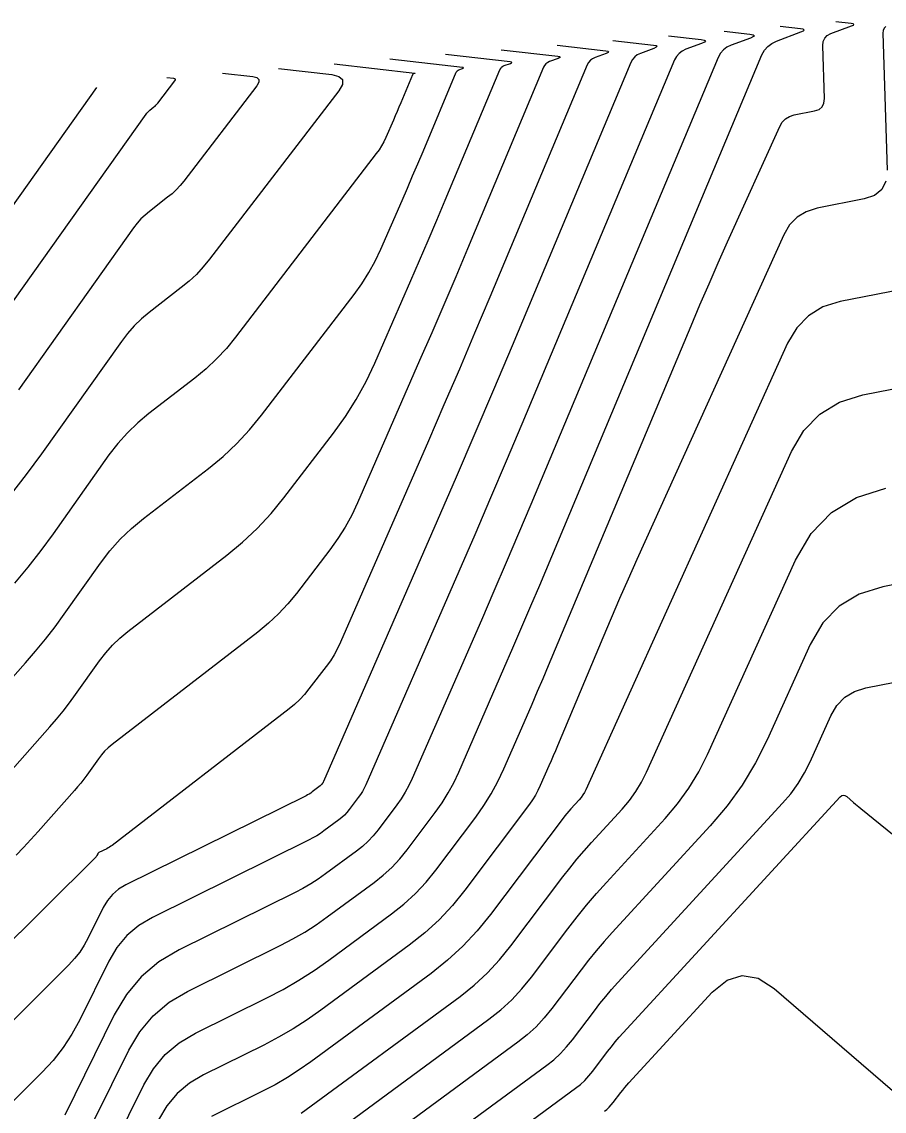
# Model space of a CAD drawing. Extents: x 1354696 to 1366163, y 660729 to 670380.
# Drawn here: x 1361639.1 to 1361694.5, y 664956.7 to 665026.7 of the extents above; entities that cross this region are included whole.
import ezdxf

# ---------------------------------------------------------------- set-up
doc = ezdxf.new("R2010")
doc.units = 0
doc.layers.add('R_Contours', color=7, linetype='Continuous')

msp = doc.modelspace()

# ---------------------------------------------------------------- linework, layer by layer
at = {"layer": 'R_Contours'}
for points in [[(1361639.226, 664942.85), (1361646.924, 664958.429), (1361647.545, 664959.473), (1361648.307, 664960.376), (1361649.21, 664961.138), (1361650.254, 664961.759), (1361654.839, 664964.026), (1361655.876, 664964.567), (1361656.885, 664965.151), (1361657.869, 664965.779), (1361658.825, 664966.451), (1361662.857, 664969.417), (1361663.645, 664970.042), (1361664.382, 664970.718), (1361665.067, 664971.447), (1361665.7, 664972.229), (1361668.259, 664975.627), (1361668.78, 664976.363), (1361669.255, 664977.125), (1361669.685, 664977.914), (1361670.07, 664978.73), (1361671.517, 664982.045), (1361671.878, 664982.875), (1361672.235, 664983.706), (1361672.589, 664984.538), (1361672.941, 664985.371), (1361682.095, 665007.184), (1361682.668, 665008.535), (1361683.25, 665009.882), (1361683.841, 665011.225), (1361684.441, 665012.564), (1361687.795, 665019.979), (1361687.956, 665020.253), (1361688.165, 665020.467), (1361688.421, 665020.621), (1361688.724, 665020.716), (1361690.032, 665020.974), (1361690.317, 665021.072), (1361690.518, 665021.238), (1361690.634, 665021.47), (1361690.665, 665021.77), (1361690.558, 665025.159), (1361690.584, 665025.426), (1361690.68, 665025.646), (1361690.847, 665025.818), (1361691.085, 665025.943), (1361692.407, 665026.432), (1361692.524, 665026.485), (1361692.56, 665026.529), (1361692.515, 665026.563), (1361692.389, 665026.587), (1361691.39, 665026.7)], [(1361694.605, 665026.405), (1361694.492, 665026.289), (1361694.427, 665026.14), (1361694.41, 665025.96), (1361694.689, 665017.163)], [(1361680.646, 665025.801), (1361682.74, 665025.562), (1361682.943, 665025.524), (1361683.016, 665025.469), (1361682.958, 665025.399), (1361682.77, 665025.313), (1361681.755, 665024.938), (1361681.52, 665024.824), (1361681.323, 665024.672), (1361681.162, 665024.481), (1361681.039, 665024.251), (1361671.22, 665000.855), (1361670.221, 664998.486), (1361669.213, 664996.121), (1361668.197, 664993.759), (1361667.173, 664991.401), (1361661.194, 664977.704), (1361661.091, 664977.487), (1361660.977, 664977.278), (1361660.851, 664977.075), (1361660.713, 664976.88), (1361660.135, 664976.113), (1361659.985, 664975.927), (1361659.822, 664975.754), (1361659.647, 664975.593), (1361659.46, 664975.445), (1361658.502, 664974.74), (1361658.274, 664974.58), (1361658.041, 664974.431), (1361657.801, 664974.292), (1361657.554, 664974.164), (1361647.49, 664969.188), (1361646.608, 664968.663), (1361645.845, 664968.019), (1361645.201, 664967.256), (1361644.676, 664966.374), (1361642.815, 664962.607), (1361642.314, 664961.69), (1361641.744, 664960.824), (1361641.103, 664960.009), (1361640.393, 664959.243), (1361635.305, 664954.192)], [(1361640.538, 664949.671), (1361645.972, 664960.668), (1361646.676, 664961.849), (1361647.538, 664962.872), (1361648.56, 664963.734), (1361649.742, 664964.438), (1361655.744, 664967.405), (1361656.517, 664967.809), (1361657.271, 664968.245), (1361658.004, 664968.713), (1361658.717, 664969.214), (1361661.725, 664971.426), (1361662.312, 664971.892), (1361662.862, 664972.397), (1361663.373, 664972.941), (1361663.845, 664973.523), (1361665.658, 664975.932), (1361666.093, 664976.545), (1361666.489, 664977.18), (1361666.847, 664977.838), (1361667.168, 664978.517), (1361670.069, 664985.164), (1361670.651, 664986.503), (1361671.228, 664987.844), (1361671.8, 664989.187), (1361672.367, 664990.532), (1361686.652, 665024.568), (1361686.813, 665024.868), (1361687.022, 665025.117), (1361687.28, 665025.316), (1361687.587, 665025.464), (1361689.157, 665026.045), (1361689.312, 665026.116), (1361689.359, 665026.173), (1361689.299, 665026.218), (1361689.132, 665026.25), (1361687.809, 665026.4)], [(1361684.227, 665026.101), (1361685.876, 665025.913), (1361686.084, 665025.873), (1361686.158, 665025.818), (1361686.099, 665025.746), (1361685.907, 665025.658), (1361684.671, 665025.201), (1361684.4, 665025.07), (1361684.172, 665024.895), (1361683.987, 665024.675), (1361683.845, 665024.409), (1361671.793, 664995.694), (1361671.01, 664993.837), (1361670.22, 664991.982), (1361669.424, 664990.131), (1361668.621, 664988.283), (1361664.181, 664978.11), (1361663.969, 664977.662), (1361663.733, 664977.229), (1361663.472, 664976.81), (1361663.185, 664976.406), (1361661.99, 664974.818), (1361661.679, 664974.434), (1361661.342, 664974.075), (1361660.98, 664973.743), (1361660.592, 664973.435), (1361658.609, 664971.977), (1361658.139, 664971.647), (1361657.656, 664971.338), (1361657.159, 664971.05), (1361656.649, 664970.784), (1361649.21, 664967.107), (1361647.9, 664966.327), (1361646.767, 664965.37), (1361645.81, 664964.237), (1361645.031, 664962.927), (1361641.851, 664956.491)], [(1361673.483, 665025.201), (1361676.608, 665024.845), (1361676.749, 665024.818), (1361676.8, 665024.78), (1361676.76, 665024.732), (1361676.629, 665024.672), (1361675.924, 665024.411), (1361675.761, 665024.332), (1361675.623, 665024.227), (1361675.512, 665024.094), (1361675.426, 665023.934), (1361669.161, 665009.006), (1361668.187, 665006.698), (1361667.206, 665004.394), (1361666.216, 665002.094), (1361665.219, 664999.797), (1361659.572, 664986.861), (1361659.378, 664986.45), (1361659.16, 664986.054), (1361658.918, 664985.672), (1361658.653, 664985.303), (1361657.545, 664983.858), (1361657.257, 664983.507), (1361656.949, 664983.177), (1361656.619, 664982.868), (1361656.269, 664982.579), (1361644.897, 664973.815), (1361644.814, 664973.754), (1361644.729, 664973.698), (1361644.64, 664973.646), (1361644.549, 664973.598), (1361644.051, 664973.352), (1361644.025, 664973.336), (1361644.002, 664973.317), (1361643.983, 664973.294), (1361643.967, 664973.268), (1361643.911, 664973.155), (1361643.897, 664973.128), (1361643.88, 664973.102), (1361643.86, 664973.078), (1361643.839, 664973.055), (1361634.088, 664963.375)], [(1361677.065, 665025.501), (1361679.674, 665025.203), (1361679.846, 665025.171), (1361679.908, 665025.125), (1361679.859, 665025.065), (1361679.699, 665024.992), (1361678.84, 665024.674), (1361678.641, 665024.578), (1361678.473, 665024.449), (1361678.337, 665024.287), (1361678.232, 665024.093), (1361670.59, 665005.884), (1361669.403, 665003.069), (1361668.206, 665000.259), (1361666.999, 664997.453), (1361665.782, 664994.652), (1361658.472, 664977.905), (1361658.46, 664977.88), (1361658.447, 664977.856), (1361658.432, 664977.833), (1361658.416, 664977.81), (1361658.348, 664977.722), (1361658.331, 664977.701), (1361658.312, 664977.681), (1361658.292, 664977.662), (1361658.271, 664977.644), (1361657.754, 664977.246), (1361657.659, 664977.176), (1361657.56, 664977.111), (1361657.459, 664977.052), (1361657.355, 664976.997), (1361645.771, 664971.27), (1361645.316, 664971), (1361644.923, 664970.668), (1361644.592, 664970.275), (1361644.322, 664969.821), (1361643.363, 664967.881), (1361643.105, 664967.409), (1361642.812, 664966.963), (1361642.482, 664966.543), (1361642.116, 664966.149), (1361634.696, 664958.784)], [(1361635.255, 664975.066), (1361640.898, 664981.426), (1361641.33, 664981.927), (1361641.749, 664982.439), (1361642.154, 664982.961), (1361642.544, 664983.495), (1361644.08, 664985.653), (1361644.481, 664986.176), (1361644.917, 664986.664), (1361645.389, 664987.119), (1361645.896, 664987.54), (1361652.266, 664992.45), (1361653.274, 664993.28), (1361654.222, 664994.17), (1361655.11, 664995.12), (1361655.937, 664996.13), (1361659.128, 665000.29), (1361659.891, 665001.35), (1361660.586, 665002.45), (1361661.213, 665003.591), (1361661.771, 665004.772), (1361664.092, 665010.088), (1361664.651, 665011.376), (1361665.206, 665012.665), (1361665.756, 665013.956), (1361666.301, 665015.25), (1361669.813, 665023.617), (1361669.861, 665023.707), (1361669.924, 665023.781), (1361670.001, 665023.84), (1361670.092, 665023.884), (1361670.487, 665024.031), (1361670.561, 665024.064), (1361670.583, 665024.091), (1361670.555, 665024.113), (1361670.476, 665024.128), (1361666.321, 665024.601)], [(1361669.902, 665024.901), (1361673.542, 665024.486), (1361673.652, 665024.465), (1361673.691, 665024.436), (1361673.66, 665024.398), (1361673.558, 665024.351), (1361673.008, 665024.148), (1361672.881, 665024.086), (1361672.773, 665024.004), (1361672.686, 665023.9), (1361672.62, 665023.776), (1361667.731, 665012.128), (1361666.972, 665010.327), (1361666.206, 665008.53), (1361665.434, 665006.735), (1361664.655, 665004.943), (1361660.672, 664995.816), (1361660.295, 664995.021), (1361659.873, 664994.252), (1361659.405, 664993.511), (1361658.89, 664992.797), (1361656.741, 664989.994), (1361656.184, 664989.314), (1361655.585, 664988.674), (1361654.947, 664988.074), (1361654.268, 664987.515), (1361644.89, 664980.287), (1361644.644, 664980.083), (1361644.416, 664979.863), (1361644.205, 664979.626), (1361644.01, 664979.373), (1361643.267, 664978.329), (1361643.078, 664978.07), (1361642.882, 664977.817), (1361642.679, 664977.569), (1361642.47, 664977.327), (1361640.143, 664974.705), (1361639.68, 664974.191), (1361639.21, 664973.686), (1361638.731, 664973.188)], [(1361629.285, 664974.21), (1361639.326, 664985.525), (1361639.982, 664986.284), (1361640.616, 664987.06), (1361641.23, 664987.853), (1361641.822, 664988.662), (1361644.149, 664991.933), (1361644.757, 664992.725), (1361645.419, 664993.466), (1361646.134, 664994.155), (1361646.902, 664994.794), (1361651.092, 664998.023), (1361652.027, 664998.793), (1361652.907, 664999.619), (1361653.73, 665000.5), (1361654.498, 665001.437), (1361660.442, 665009.187), (1361660.939, 665009.877), (1361661.391, 665010.594), (1361661.799, 665011.337), (1361662.163, 665012.106), (1361663.529, 665015.234), (1361663.869, 665016.017), (1361664.206, 665016.8), (1361664.54, 665017.585), (1361664.872, 665018.372), (1361667.007, 665023.459), (1361667.036, 665023.513), (1361667.074, 665023.558), (1361667.121, 665023.594), (1361667.176, 665023.621), (1361667.417, 665023.71), (1361667.461, 665023.73), (1361667.475, 665023.747), (1361667.458, 665023.76), (1361667.409, 665023.769), (1361662.739, 665024.301)], [(1361655.577, 665023.702), (1361659.01, 665023.31), (1361659.467, 665023.196), (1361659.693, 665022.984), (1361659.688, 665022.674), (1361659.453, 665022.266), (1361651.163, 665011.456), (1361650.752, 665010.954), (1361650.31, 665010.482), (1361649.839, 665010.039), (1361649.338, 665009.627), (1361647.275, 665008.036), (1361646.776, 665007.622), (1361646.312, 665007.175), (1361645.883, 665006.694), (1361645.488, 665006.18), (1361640.354, 664998.963), (1361639.37, 664997.619), (1361638.351, 664996.303)], [(1361659.158, 665024.001), (1361664.343, 665023.41), (1361664.36, 665023.407), (1361664.367, 665023.403), (1361664.362, 665023.397), (1361664.346, 665023.389), (1361664.261, 665023.358), (1361664.241, 665023.348), (1361664.224, 665023.336), (1361664.211, 665023.32), (1361664.2, 665023.3), (1361663.442, 665021.494), (1361663.324, 665021.215), (1361663.206, 665020.936), (1361663.086, 665020.657), (1361662.965, 665020.379), (1361662.48, 665019.269), (1361662.351, 665018.995), (1361662.206, 665018.732), (1361662.045, 665018.477), (1361661.869, 665018.232), (1361652.831, 665006.447), (1361652.241, 665005.727), (1361651.609, 665005.05), (1361650.933, 665004.416), (1361650.215, 665003.825), (1361647.257, 665001.545), (1361646.542, 665000.951), (1361645.877, 665000.309), (1361645.261, 664999.62), (1361644.695, 664998.883), (1361641.099, 664993.829), (1361640.305, 664992.744), (1361639.483, 664991.682), (1361638.633, 664990.642)], [(1361637.389, 665007.161), (1361647.073, 665020.773), (1361647.126, 665020.841), (1361647.183, 665020.905), (1361647.244, 665020.965), (1361647.311, 665021.02), (1361647.585, 665021.231), (1361647.651, 665021.286), (1361647.714, 665021.345), (1361647.773, 665021.407), (1361647.827, 665021.474), (1361648.929, 665022.911), (1361648.961, 665022.965), (1361648.961, 665023.006), (1361648.931, 665023.035), (1361648.87, 665023.05), (1361648.414, 665023.102)], [(1361651.995, 665023.402), (1361653.94, 665023.18), (1361654.199, 665023.115), (1361654.327, 665022.995), (1361654.324, 665022.82), (1361654.191, 665022.588), (1361649.495, 665016.465), (1361649.262, 665016.181), (1361649.012, 665015.913), (1361648.745, 665015.663), (1361648.462, 665015.429), (1361647.293, 665014.528), (1361647.01, 665014.293), (1361646.747, 665014.04), (1361646.504, 665013.767), (1361646.28, 665013.476), (1361638.871, 665003.062)], [(1361643.893, 665022.485), (1361635.907, 665011.26)], [(1361694.616, 665016.469), (1361694.347, 665015.931), (1361693.883, 665015.548), (1361693.224, 665015.321), (1361690.196, 665014.723), (1361689.494, 665014.505), (1361688.902, 665014.148), (1361688.419, 665013.652), (1361688.046, 665013.018), (1361678.613, 664992.163), (1361678.053, 664990.914), (1361677.501, 664989.66), (1361676.959, 664988.403), (1361676.424, 664987.142), (1361673.515, 664980.21), (1361673.379, 664979.888), (1361673.242, 664979.567), (1361673.104, 664979.247), (1361672.965, 664978.927), (1361672.407, 664977.648), (1361672.259, 664977.333), (1361672.093, 664977.029), (1361671.909, 664976.735), (1361671.708, 664976.451), (1361667.555, 664970.934), (1361666.761, 664969.954), (1361665.902, 664969.04), (1361664.978, 664968.191), (1361663.99, 664967.408), (1361658.305, 664963.227), (1361657.424, 664962.608), (1361656.518, 664962.029), (1361655.588, 664961.49), (1361654.633, 664960.992), (1361650.765, 664959.08), (1361649.86, 664958.541), (1361649.076, 664957.88), (1361648.415, 664957.096), (1361647.876, 664956.19)], [(1361696.416, 665009.668), (1361691.668, 665008.731), (1361690.567, 665008.388), (1361689.639, 665007.828), (1361688.882, 665007.051), (1361688.297, 665006.058), (1361675.33, 664977.389), (1361675.242, 664977.214), (1361675.142, 664977.048), (1361675.029, 664976.891), (1361674.902, 664976.743), (1361674.371, 664976.165), (1361674.24, 664976.019), (1361674.113, 664975.87), (1361673.989, 664975.718), (1361673.87, 664975.563), (1361669.209, 664969.372), (1361668.359, 664968.323), (1361667.439, 664967.344), (1361666.45, 664966.435), (1361665.391, 664965.596), (1361657.669, 664959.916), (1361656.922, 664959.392), (1361656.154, 664958.901), (1361655.365, 664958.445), (1361654.556, 664958.022), (1361651.277, 664956.401)], [(1361657.033, 664956.606), (1361667.248, 664964.119), (1361668.156, 664964.839), (1361669.005, 664965.619), (1361669.794, 664966.459), (1361670.524, 664967.36), (1361673.855, 664971.785), (1361674.297, 664972.357), (1361674.753, 664972.918), (1361675.222, 664973.468), (1361675.705, 664974.006), (1361677.665, 664976.136), (1361678.131, 664976.684), (1361678.549, 664977.264), (1361678.919, 664977.876), (1361679.241, 664978.52), (1361688.548, 664999.097), (1361689.345, 665000.451), (1361690.376, 665001.509), (1361691.641, 665002.271), (1361693.141, 665002.738), (1361699.608, 665004.015)], [(1361656.397, 664953.296), (1361669.104, 664962.643), (1361669.862, 664963.243), (1361670.571, 664963.894), (1361671.229, 664964.596), (1361671.839, 664965.347), (1361674.177, 664968.453), (1361674.77, 664969.221), (1361675.382, 664969.975), (1361676.013, 664970.713), (1361676.661, 664971.436), (1361680.427, 664975.53), (1361681.233, 664976.478), (1361681.955, 664977.48), (1361682.595, 664978.538), (1361683.152, 664979.651), (1361688.8, 664992.136), (1361689.808, 664993.85), (1361691.113, 664995.189), (1361692.714, 664996.155), (1361694.613, 664996.746)], [(1361705.074, 664992.528), (1361694.425, 664990.426), (1361692.898, 664989.95), (1361691.609, 664989.173), (1361690.559, 664988.095), (1361689.748, 664986.717), (1361686.981, 664980.599), (1361686.234, 664979.107), (1361685.375, 664977.688), (1361684.406, 664976.342), (1361683.325, 664975.07), (1361677.021, 664968.217), (1361676.501, 664967.638), (1361675.995, 664967.046), (1361675.504, 664966.441), (1361675.028, 664965.825), (1361673.153, 664963.334), (1361672.665, 664962.732), (1361672.136, 664962.17), (1361671.568, 664961.648), (1361670.96, 664961.166), (1361655.761, 664949.986)], [(1361655.125, 664946.676), (1361672.817, 664959.689), (1361673.274, 664960.052), (1361673.702, 664960.445), (1361674.1, 664960.868), (1361674.468, 664961.322), (1361675.88, 664963.197), (1361676.238, 664963.661), (1361676.608, 664964.116), (1361676.988, 664964.562), (1361677.38, 664964.999), (1361687.978, 664976.519), (1361688.499, 664977.132), (1361688.967, 664977.781), (1361689.381, 664978.466), (1361689.741, 664979.186), (1361691.076, 664982.137), (1361691.468, 664982.803), (1361691.974, 664983.323), (1361692.596, 664983.697), (1361693.333, 664983.927), (1361697.05, 664984.661)], [(1361654.488, 664943.366), (1361674.673, 664958.212), (1361674.981, 664958.456), (1361675.268, 664958.72), (1361675.535, 664959.004), (1361675.783, 664959.309), (1361676.731, 664960.569), (1361676.972, 664960.881), (1361677.221, 664961.187), (1361677.476, 664961.487), (1361677.74, 664961.78), (1361691.671, 664976.925), (1361691.773, 664977.008), (1361691.877, 664977.039), (1361691.984, 664977.02), (1361692.095, 664976.949), (1361692.542, 664976.565), (1361692.654, 664976.469), (1361692.767, 664976.374), (1361692.88, 664976.28), (1361692.994, 664976.187), (1361702.264, 664968.689)], [(1361676.529, 664956.735), (1361676.687, 664956.86), (1361676.834, 664956.995), (1361676.971, 664957.141), (1361677.097, 664957.297), (1361677.583, 664957.942), (1361677.706, 664958.101), (1361677.833, 664958.258), (1361677.964, 664958.411), (1361678.099, 664958.561), (1361683.455, 664964.384), (1361684.408, 664965.164), (1361685.388, 664965.462), (1361686.396, 664965.28), (1361687.433, 664964.616), (1361699.386, 664954.331)]]:
    msp.add_lwpolyline(points, dxfattribs=at)

doc.saveas('drawing.dxf')
